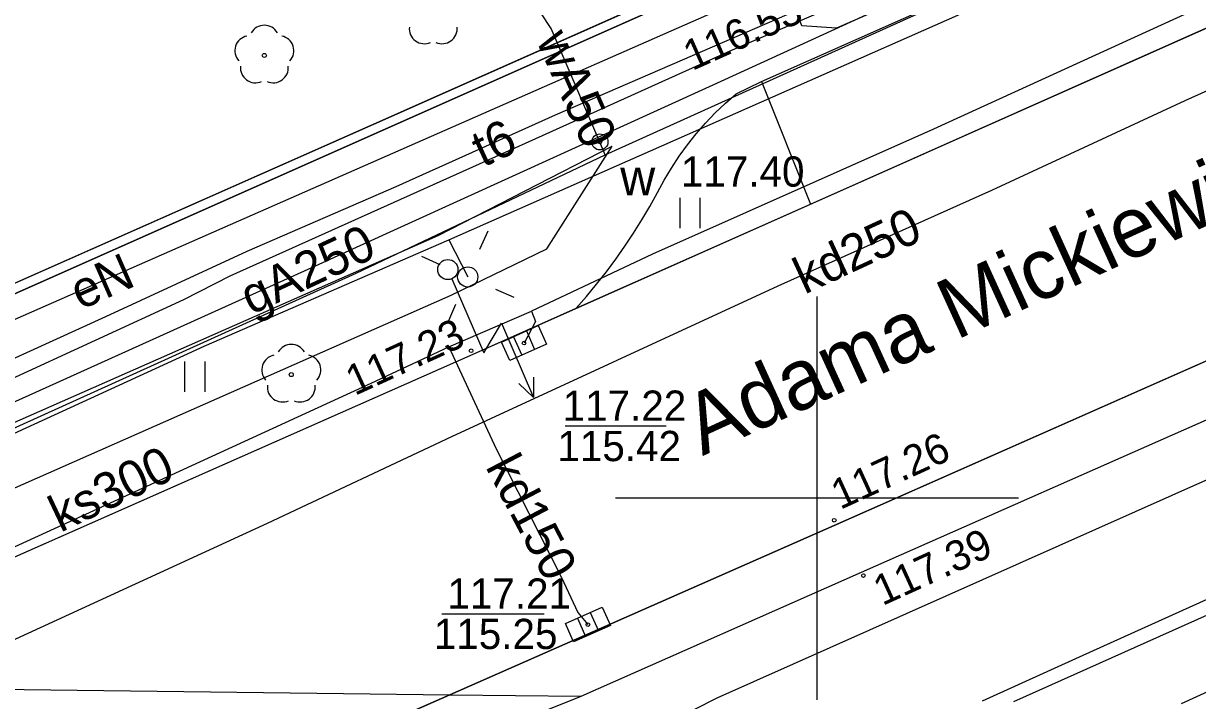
# Model space of a CAD drawing. Extents: x 6434771 to 6436222, y 5663454 to 5664782.
# Drawn here: x 6435180.31 to 6435209.44, y 5664194.98 to 5664211.77 of the extents above; entities that cross this region are included whole.
import ezdxf

# ---------------------------------------------------------------- set-up
doc = ezdxf.new("R2010")
doc.units = 0
for name, color, linetype in [('Warstwa 1', 7, 'Continuous'), ('Warstwa 11', 7, 'Continuous'), ('Warstwa 12', 7, 'Continuous'), ('Warstwa 13', 7, 'Continuous'), ('Warstwa 14', 7, 'Continuous'), ('Warstwa 15', 7, 'Continuous'), ('Warstwa 2', 7, 'Continuous'), ('Warstwa 25', 7, 'Continuous'), ('Warstwa 37', 7, 'Continuous'), ('Warstwa 4', 7, 'Continuous'), ('Warstwa 40', 7, 'Continuous'), ('Warstwa 5', 7, 'Continuous'), ('Warstwa 6', 7, 'Continuous'), ('Warstwa 63', 7, 'Continuous'), ('Warstwa 7', 7, 'Continuous'), ('Warstwa 8', 7, 'Continuous'), ('Warstwa 9', 7, 'Continuous')]:
    doc.layers.add(name, color=color, linetype=linetype)

msp = doc.modelspace()

# ---------------------------------------------------------------- linework, layer by layer
at = {"layer": 'Warstwa 1'}
msp.add_line((6435154.317, 5664193.62), (6435252.346, 5664237.168), dxfattribs=at)
msp.add_line((6435154.317, 5664193.62), (6435252.346, 5664237.168), dxfattribs=at)
msp.add_circle((6435190.843, 5664205.67), 0.25, dxfattribs=at)
at = {"layer": 'Warstwa 11'}
for centre in [(6435186.29, 5664210.979), (6435186.959, 5664203.065)]:
    msp.add_circle(centre, 0.05, dxfattribs=at)
for centre, start, end in [((6435186.29, 5664211.354), 30.1471, 149.8529), ((6435190.26, 5664211.646), 174.1471, 293.8529), ((6435190.7, 5664211.646), 246.1471, 5.8529), ((6435185.933, 5664211.095), 102.1471, 221.8529), ((6435186.647, 5664211.095), 318.1471, 77.8529), ((6435186.07, 5664210.676), 174.1471, 293.8529), ((6435186.51, 5664210.676), 246.1471, 5.8529), ((6435186.959, 5664203.44), 30.1471, 149.8529), ((6435186.602, 5664203.181), 102.1471, 221.8529), ((6435187.316, 5664203.181), 318.1471, 77.8529), ((6435186.739, 5664202.762), 174.1471, 293.8529), ((6435187.179, 5664202.762), 246.1471, 5.8529)]:
    msp.add_arc(centre, 0.375, start, end, dxfattribs=at)
at = {"layer": 'Warstwa 12'}
for points in [[(6435163.258, 5664195.462), (6435165.422, 5664196.444), (6435173.188, 5664199.843), (6435177.707, 5664201.903), (6435184.289, 5664204.931), (6435185.443, 5664205.514), (6435192.607, 5664208.727), (6435197.847, 5664211.091), (6435203.131, 5664213.378), (6435208.097, 5664215.562), (6435211.52, 5664217.219), (6435217.133, 5664219.729), (6435230.14, 5664225.514), (6435235.984, 5664228.085), (6435243.7, 5664231.462), (6435250.73, 5664234.549), (6435258.689, 5664238.017), (6435266.557, 5664241.428), (6435276.882, 5664245.994), (6435281.236, 5664247.937)], [(6435166.227, 5664195.426), (6435174.241, 5664198.938), (6435184.795, 5664203.774), (6435190.869, 5664206.408), (6435197.069, 5664209.142), (6435206.327, 5664213.231), (6435212.589, 5664216.074), (6435219.21, 5664219.064), (6435221.954, 5664220.187), (6435223.302, 5664220.828), (6435236.068, 5664226.475), (6435241.22, 5664228.753), (6435245.127, 5664230.31), (6435251.006, 5664232.889), (6435259.495, 5664236.537), (6435265.624, 5664239.277), (6435269.893, 5664241.085), (6435272.641, 5664242.393), (6435275.176, 5664243.361), (6435276.604, 5664244.159), (6435278.452, 5664244.874), (6435281.216, 5664246.228)], [(6435166.14, 5664196.44), (6435172.501, 5664198.981), (6435180.622, 5664202.634), (6435187.375, 5664205.684), (6435197.427, 5664210.252), (6435208.741, 5664215.43), (6435215.773, 5664218.661), (6435220.459, 5664220.797), (6435223.701, 5664222.292), (6435226.604, 5664223.534), (6435232.618, 5664226.199), (6435236.028, 5664227.627), (6435238.812, 5664228.918), (6435242.852, 5664230.628), (6435248.839, 5664233.268), (6435253.798, 5664235.377), (6435254.742, 5664235.822)], [(6435165.539, 5664195.435), (6435172.718, 5664198.58), (6435178.903, 5664201.208), (6435188.571, 5664205.582), (6435194.746, 5664208.511), (6435210.406, 5664215.591), (6435226.228, 5664222.753), (6435240.75, 5664229.151), (6435251.751, 5664233.964), (6435255.208, 5664235.41)], [(6435194.746, 5664208.511), (6435194.611, 5664208.829), (6435193.407, 5664211.651), (6435193.15, 5664212.039), (6435193.101, 5664212.446), (6435193.012, 5664212.954), (6435190.094, 5664232.342)], [(6435281.015, 5664229.581), (6435277.645, 5664228.094), (6435276.508, 5664227.504), (6435272.02, 5664225.546), (6435268.408, 5664223.957), (6435257.54, 5664219.119), (6435244.366, 5664213.151), (6435239.776, 5664211.095), (6435226.173, 5664204.919), (6435211.959, 5664198.52), (6435206.598, 5664196.099), (6435204.1, 5664194.968)], [(6435281.015, 5664229.581), (6435277.645, 5664228.094), (6435276.508, 5664227.504), (6435272.02, 5664225.546), (6435268.408, 5664223.957), (6435257.54, 5664219.119), (6435244.366, 5664213.151), (6435239.776, 5664211.095), (6435226.173, 5664204.919), (6435211.959, 5664198.52), (6435206.598, 5664196.099), (6435204.1, 5664194.968)], [(6435234.812, 5664227.859), (6435226.14, 5664223.979), (6435224.747, 5664223.287), (6435215.547, 5664219.329), (6435214.636, 5664218.879), (6435208.204, 5664216.011), (6435203.533, 5664213.923), (6435202.313, 5664213.251), (6435200.938, 5664212.618), (6435199.504, 5664212.043), (6435199.25, 5664211.987), (6435193.503, 5664209.501), (6435189.55, 5664207.724), (6435185.857, 5664206.119), (6435182.351, 5664204.502), (6435173.646, 5664200.54), (6435171.762, 5664199.694), (6435171.377, 5664199.545), (6435170.86, 5664199.336), (6435167.838, 5664198.058), (6435164.406, 5664196.384), (6435162.285, 5664195.474)], [(6435209.047, 5664194.908), (6435213.79, 5664197.076), (6435220.057, 5664199.836), (6435224.313, 5664201.791), (6435227.367, 5664203.131), (6435231.76, 5664205.101), (6435237.666, 5664207.678), (6435246.447, 5664211.632), (6435253.649, 5664214.809), (6435261.59, 5664218.28), (6435263.639, 5664219.22), (6435265.731, 5664220.085), (6435268.264, 5664221.176), (6435272.331, 5664222.979), (6435278.445, 5664225.76), (6435280.983, 5664226.937)], [(6435160.864, 5664195.492), (6435161.14, 5664196.11), (6435184.7, 5664206.46), (6435205.6, 5664215.65), (6435221.93, 5664222.98), (6435222.44, 5664223.04), (6435222.78, 5664222.89), (6435223.97, 5664220.33), (6435231.46, 5664201.84), (6435231.72, 5664201.53), (6435234.04, 5664202.36), (6435234.75, 5664202.01)], [(6435190.869, 5664206.408), (6435191.336, 5664205.487)]]:
    msp.add_lwpolyline(points, dxfattribs=at)
at = {"layer": 'Warstwa 14'}
for p, q in [((6435193.756, 5664201.795), (6435196.258, 5664201.795)), ((6435190.695, 5664197.135), (6435193.235, 5664197.135))]:
    msp.add_line(p, q, dxfattribs=at)
for centre in [(6435192.732, 5664203.847), (6435194.317, 5664196.867)]:
    msp.add_circle(centre, 0.045, dxfattribs=at)
at = {"layer": 'Warstwa 15'}
msp.add_lwpolyline([(6435199.953, 5664212.993), (6435201.494, 5664213.717), (6435202.087, 5664213.661), (6435202.345, 5664213.195), (6435202.187, 5664212.406), (6435200.481, 5664211.652), (6435199.625, 5664211.711), (6435199.401, 5664212.324)], close=True, dxfattribs=at)
at = {"layer": 'Warstwa 2'}
msp.add_lwpolyline([(6435242.885, 5664233.218), (6435189.586, 5664209.532), (6435157.958, 5664195.526)], dxfattribs=at)
msp.add_circle((6435191.336, 5664205.487), 0.25, dxfattribs=at)
at = {"layer": 'Warstwa 25'}
for centre in [(6435191.42, 5664203.656), (6435200.429, 5664199.455), (6435201.151, 5664198.082)]:
    msp.add_circle(centre, 0.045, dxfattribs=at)
at = {"layer": 'Warstwa 37'}
for points in [[(6435197.526, 5664195.048), (6435215.402, 5664203.012), (6435234.872, 5664211.237), (6435252.834, 5664219.651), (6435281.042, 5664231.838)], [(6435204.883, 5664194.959), (6435216.695, 5664200.241), (6435253.975, 5664216.982), (6435281.004, 5664228.741)], [(6435181.722, 5664188.094), (6435183.52, 5664188.769), (6435185.307, 5664189.468), (6435187.085, 5664190.193), (6435188.853, 5664190.941), (6435190.61, 5664191.714), (6435192.356, 5664192.512), (6435194.091, 5664193.333), (6435195.815, 5664194.179), (6435197.526, 5664195.048)]]:
    msp.add_lwpolyline(points, dxfattribs=at)
at = {"layer": 'Warstwa 4'}
for p, q in [((6435192.79, 5664204.147), (6435192.994, 5664203.69)), ((6435192.47, 5664204.004), (6435192.674, 5664203.547)), ((6435194.056, 5664197.025), (6435194.258, 5664196.568)), ((6435194.376, 5664197.166), (6435194.578, 5664196.709))]:
    msp.add_line(p, q, dxfattribs=at)
for points in [[(6435191.639, 5664206.173), (6435191.841, 5664206.63)], [(6435190.65, 5664205.79), (6435190.193, 5664205.992)], [(6435192.022, 5664205.184), (6435192.479, 5664204.982)], [(6435191.033, 5664204.801), (6435190.831, 5664204.344)]]:
    msp.add_lwpolyline(points, dxfattribs=at)
for points in [[(6435192.173, 5664203.871), (6435193.086, 5664204.279), (6435193.291, 5664203.823), (6435192.378, 5664203.415)], [(6435193.759, 5664196.893), (6435194.673, 5664197.298), (6435194.875, 5664196.841), (6435193.961, 5664196.436)]]:
    msp.add_lwpolyline(points, close=True, dxfattribs=at)
msp.add_circle((6435194.615, 5664208.835), 0.2, dxfattribs=at)
at = {"layer": 'Warstwa 40'}
msp.add_line((6435190.942, 5664205.44), (6435191.732, 5664203.603), dxfattribs=at)
for points in [[(6435190.942, 5664205.44), (6435191.732, 5664203.603), (6435192.177, 5664204.339), (6435192.967, 5664202.501)], [(6435192.965, 5664203.001), (6435192.967, 5664202.501), (6435192.606, 5664202.847)]]:
    msp.add_lwpolyline(points, dxfattribs=at)
msp.add_circle((6435190.843, 5664205.67), 0.25, dxfattribs=at)
at = {"layer": 'Warstwa 5'}
for p, q in [((6435197.996, 5664210.024), (6435198.62, 5664210.336)), ((6435198.62, 5664210.336), (6435199.839, 5664207.294)), ((6435197.731, 5664209.795), (6435197.996, 5664210.024)), ((6435197.235, 5664209.302), (6435197.478, 5664209.554)), ((6435197.478, 5664209.554), (6435197.731, 5664209.795)), ((6435197.004, 5664209.038), (6435197.235, 5664209.302)), ((6435196.786, 5664208.765), (6435197.004, 5664209.038)), ((6435190.604, 5664206.513), (6435194.921, 5664208.731)), ((6435193.3, 5664206.18), (6435194.921, 5664208.731)), ((6435196.581, 5664208.481), (6435196.786, 5664208.765)), ((6435196.389, 5664208.188), (6435196.581, 5664208.481)), ((6435196.211, 5664207.887), (6435196.389, 5664208.188)), ((6435196.047, 5664207.577), (6435196.211, 5664207.887)), ((6435195.856, 5664207.237), (6435196.047, 5664207.577)), ((6435194.03, 5664204.711), (6435199.839, 5664207.294)), ((6435195.657, 5664206.902), (6435195.856, 5664207.237)), ((6435196.605, 5664206.695), (6435196.605, 5664207.445)), ((6435197.105, 5664206.695), (6435197.105, 5664207.445)), ((6435195.449, 5664206.571), (6435195.657, 5664206.902)), ((6435165.452, 5664195.436), (6435190.604, 5664206.513)), ((6435195.232, 5664206.247), (6435195.449, 5664206.571)), ((6435190.926, 5664205.039), (6435193.3, 5664206.18)), ((6435195.008, 5664205.927), (6435195.232, 5664206.247)), ((6435194.775, 5664205.614), (6435195.008, 5664205.927)), ((6435194.534, 5664205.307), (6435194.775, 5664205.614)), ((6435194.286, 5664205.006), (6435194.534, 5664205.307)), ((6435169.067, 5664195.392), (6435190.926, 5664205.039)), ((6435194.03, 5664204.711), (6435194.286, 5664205.006)), ((6435184.32, 5664202.638), (6435184.32, 5664203.388)), ((6435184.82, 5664202.638), (6435184.82, 5664203.388))]:
    msp.add_line(p, q, dxfattribs=at)
at = {"layer": 'Warstwa 6'}
for points in [[(6435252.346, 5664237.168), (6435235.07, 5664283.87), (6435199.266, 5664276.156), (6435151.139, 5664265.788), (6435151.448, 5664195.415), (6435151.806, 5664194.42), (6435152.448, 5664193.743), (6435153.306, 5664193.562), (6435154.317, 5664193.62)], [(6435207.671, 5664193.885), (6435247.344, 5664211.396), (6435287.693, 5664229.399), (6435327.816, 5664247.024), (6435328.967, 5664271.142), (6435315.455, 5664265.206), (6435299.068, 5664257.994), (6435278.528, 5664248.892), (6435257.06, 5664239.171), (6435252.346, 5664237.168), (6435154.317, 5664193.62), (6435155.042, 5664172.61), (6435157.213, 5664173.533), (6435184.837, 5664184.49)]]:
    msp.add_lwpolyline(points, close=True, dxfattribs=at)
for points in [[(6435281.08, 5664234.977), (6435255.553, 5664223.688), (6435200.427, 5664199.323), (6435190.888, 5664195.128)], [(6435172.854, 5664195.346), (6435191.468, 5664203.572), (6435230.66, 5664220.999), (6435254.496, 5664231.432)], [(6435190.888, 5664195.128), (6435184.713, 5664192.413), (6435172.407, 5664187.001)]]:
    msp.add_lwpolyline(points, dxfattribs=at)
for centre in [(6435194.615, 5664208.835), (6435192.732, 5664203.847), (6435194.317, 5664196.867)]:
    msp.add_circle(centre, 0.045, dxfattribs=at)
at = {"layer": 'Warstwa 63'}
for p, q in [((6435200, 5664205), (6435200, 5664195)), ((6435205, 5664200), (6435195, 5664200))]:
    msp.add_line(p, q, dxfattribs=at)
at = {"layer": 'Warstwa 7'}
for points in [[(6435257.398, 5664233.575), (6435256.355, 5664233.157), (6435249.47, 5664230.116), (6435244.045, 5664227.62), (6435236.976, 5664224.52), (6435231.274, 5664221.984), (6435230.463, 5664221.621), (6435225.75, 5664219.51), (6435219.998, 5664216.91), (6435217.838, 5664215.88), (6435215.87, 5664215.025), (6435215.048, 5664214.587), (6435209.205, 5664212.035), (6435202.891, 5664209.154), (6435195.921, 5664206.053), (6435192.914, 5664204.64)], [(6435177.445, 5664195.291), (6435180.127, 5664196.513), (6435186.366, 5664199.38), (6435190.939, 5664201.531), (6435199.035, 5664205.265), (6435204.336, 5664207.639), (6435209.135, 5664209.86), (6435216.939, 5664213.372), (6435217.823, 5664213.839), (6435223.042, 5664216.196), (6435229.666, 5664219.103), (6435236.617, 5664222.191), (6435240.538, 5664223.903), (6435244.421, 5664225.639), (6435247.443, 5664226.961), (6435253.851, 5664229.808)], [(6435190.867, 5664203.757), (6435192.914, 5664204.64)], [(6435192.914, 5664204.64), (6435193.017, 5664204.379), (6435192.732, 5664203.847)], [(6435172.549, 5664195.35), (6435176.667, 5664197.232), (6435182.062, 5664199.697), (6435188.944, 5664202.854), (6435190.867, 5664203.757)], [(6435190.867, 5664203.757), (6435192.042, 5664201.224), (6435193.666, 5664198.034), (6435194.068, 5664197.168), (6435194.317, 5664196.867)]]:
    msp.add_lwpolyline(points, dxfattribs=at)
at = {"layer": 'Warstwa 8'}
for p, q in [((6435200.427, 5664199.323), (6435255.553, 5664223.688)), ((6435199.839, 5664207.294), (6435222.851, 5664217.527)), ((6435194.03, 5664204.711), (6435199.839, 5664207.294)), ((6435191.468, 5664203.572), (6435194.03, 5664204.711)), ((6435172.854, 5664195.346), (6435191.468, 5664203.572)), ((6435190.888, 5664195.128), (6435200.427, 5664199.323)), ((6435172.854, 5664195.346), (6435190.888, 5664195.128)), ((6435172.854, 5664195.346), (6435190.888, 5664195.128)), ((6435184.713, 5664192.413), (6435190.888, 5664195.128))]:
    msp.add_line(p, q, dxfattribs=at)
at = {"layer": 'Warstwa 9'}
for p, q in [((6435189.586, 5664209.532), (6435242.885, 5664233.218)), ((6435200.427, 5664199.323), (6435255.553, 5664223.688)), ((6435201.103, 5664198.165), (6435256.168, 5664222.481)), ((6435198.62, 5664210.336), (6435221.544, 5664220.5)), ((6435198.62, 5664210.336), (6435221.544, 5664220.5)), ((6435199.839, 5664207.294), (6435222.851, 5664217.527)), ((6435197.996, 5664210.024), (6435198.62, 5664210.336)), ((6435198.62, 5664210.336), (6435199.839, 5664207.294)), ((6435197.731, 5664209.795), (6435197.996, 5664210.024)), ((6435197.235, 5664209.302), (6435197.478, 5664209.554)), ((6435197.478, 5664209.554), (6435197.731, 5664209.795)), ((6435157.958, 5664195.526), (6435189.586, 5664209.532)), ((6435197.004, 5664209.038), (6435197.235, 5664209.302)), ((6435196.786, 5664208.765), (6435197.004, 5664209.038)), ((6435190.604, 5664206.513), (6435194.921, 5664208.731)), ((6435193.3, 5664206.18), (6435194.921, 5664208.731)), ((6435196.581, 5664208.481), (6435196.786, 5664208.765)), ((6435196.389, 5664208.188), (6435196.581, 5664208.481)), ((6435196.211, 5664207.887), (6435196.389, 5664208.188)), ((6435196.047, 5664207.577), (6435196.211, 5664207.887)), ((6435195.856, 5664207.237), (6435196.047, 5664207.577)), ((6435195.657, 5664206.902), (6435195.856, 5664207.237)), ((6435195.449, 5664206.571), (6435195.657, 5664206.902)), ((6435165.452, 5664195.436), (6435190.604, 5664206.513)), ((6435195.232, 5664206.247), (6435195.449, 5664206.571)), ((6435190.926, 5664205.039), (6435193.3, 5664206.18)), ((6435195.008, 5664205.927), (6435195.232, 5664206.247)), ((6435194.775, 5664205.614), (6435195.008, 5664205.927)), ((6435194.534, 5664205.307), (6435194.775, 5664205.614)), ((6435194.286, 5664205.006), (6435194.534, 5664205.307)), ((6435169.067, 5664195.392), (6435190.926, 5664205.039)), ((6435194.03, 5664204.711), (6435194.286, 5664205.006)), ((6435191.468, 5664203.572), (6435194.03, 5664204.711)), ((6435172.854, 5664195.346), (6435191.468, 5664203.572)), ((6435190.888, 5664195.128), (6435200.427, 5664199.323)), ((6435194.151, 5664195.089), (6435201.103, 5664198.165)), ((6435184.713, 5664192.413), (6435190.888, 5664195.128)), ((6435185.112, 5664191.498), (6435194.151, 5664195.089)), ((6435190.888, 5664195.128), (6435194.151, 5664195.089)), ((6435190.888, 5664195.128), (6435194.151, 5664195.089))]:
    msp.add_line(p, q, dxfattribs=at)

# ---------------------------------------------------------------- texts
at = {"layer": 'Warstwa 13'}
for s, rotation, p in [('wA50', 293.8013, (6435193.025, 5664211.358)), ('t6', 24.9007, (6435191.712, 5664208.197)), ('gA250', 24.9981, (6435185.966, 5664204.534)), ('eN', 23.7147, (6435181.727, 5664204.662))]:
    msp.add_text(s, height=0.9, rotation=rotation, dxfattribs=at).set_placement(p)
at = {"layer": 'Warstwa 14'}
for s, height, rotation, p in [('116.53', 0.75, 24.0814, (6435196.903, 5664210.591)), ('Adama Mickiewicza', 1.5, 24.5341, (6435197.159, 5664201.042))]:
    msp.add_text(s, height=height, rotation=rotation, dxfattribs=at).set_placement(p)
for s, p in [('115.42', (6435193.559, 5664200.92)), ('115.25', (6435190.494, 5664196.26))]:
    msp.add_text(s, height=0.75, dxfattribs=at).set_placement(p)
at = {"layer": 'Warstwa 25'}
for s, rotation, p in [('117.23', 24.5341, (6435188.532, 5664202.533)), ('117.26', 24.5341, (6435200.575, 5664199.706)), ('117.39', 24.5169, (6435201.624, 5664197.324))]:
    msp.add_text(s, height=0.75, rotation=rotation, dxfattribs=at).set_placement(p)
at = {"layer": 'Warstwa 5'}
msp.add_text('w', height=0.9, dxfattribs=at).set_placement((6435195.118, 5664207.509))
at = {"layer": 'Warstwa 6'}
for s, p in [('117.40', (6435196.623, 5664207.726)), ('117.22', (6435193.69, 5664201.92)), ('117.21', (6435190.831, 5664197.26))]:
    msp.add_text(s, height=0.75, dxfattribs=at).set_placement(p)
at = {"layer": 'Warstwa 7'}
for s, rotation, p in [('kd250', 24.8205, (6435199.691, 5664205.046)), ('ks300', 25.3305, (6435181.226, 5664199.141)), ('kd150', 297.6802, (6435191.765, 5664200.784))]:
    msp.add_text(s, height=0.9, rotation=rotation, dxfattribs=at).set_placement(p)

doc.saveas('drawing.dxf')
